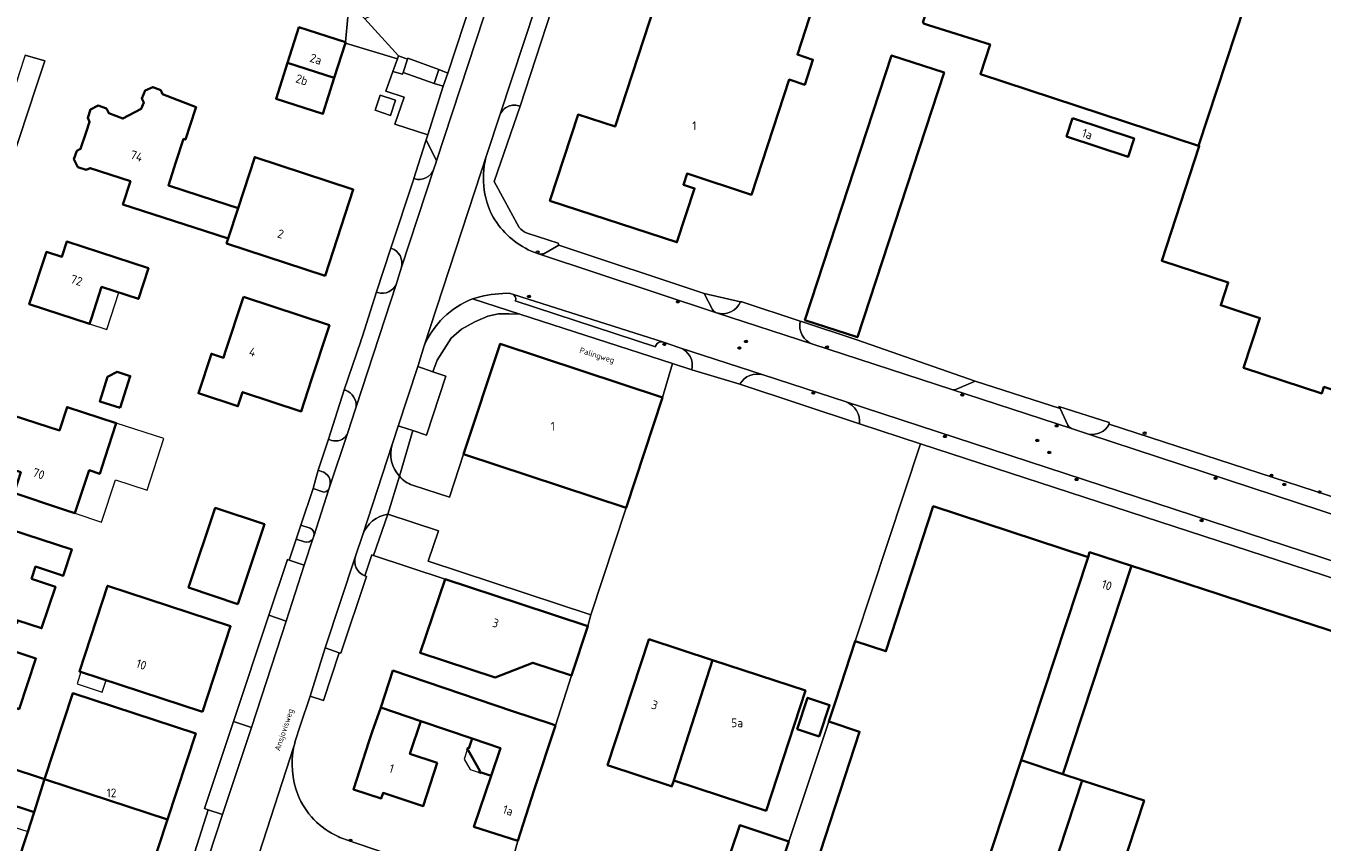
# Model space of a CAD drawing. Header units: metres. Extents: x 149984 to 156489, y 469398 to 478068.
# Tile 789 of 854: x 154618 to 154818, y 473687 to 473813. Entities that reach past the tile are written whole.
import ezdxf
from ezdxf.enums import TextEntityAlignment as Align

# ---------------------------------------------------------------- set-up
doc = ezdxf.new("R2010")
doc.units = ezdxf.units.M
doc.header["$LTSCALE"] = 0.75
for name, color, linetype, lineweight in [('B-WE-GR-BEPLANTING_CULTUUR_HEESTERS-GV', 252, 'Continuous', 18), ('B-WE-IE-MEUBILAIR-S', 252, 'Continuous', 25), ('B-WE-OG-BEBOUWING-GV', 6, 'Continuous', 35), ('B-WE-OG-BEBOUWING-T18', 1, 'Continuous', 18), ('B-WE-OG-BEBOUWING_LAGE TRAFO-GV', 6, 'Continuous', 18), ('B-WE-OG-BEBOUWING_LUIFEL-GV', 6, 'Continuous', 18), ('B-WE-OG-BEBOUWING_OVERBOUWING-GV', 6, 'Continuous', 18), ('B-WE-OG-TERREIN_BEGROEID-GV', 252, 'Continuous', 18), ('B-WE-OG-TERREIN_ERF-GV', 252, 'Continuous', 18), ('B-WE-OG-TOPOGRAFIE-T18', 7, 'Continuous', 18), ('B-WE-VH-OPENVERHARDING_BETONSTRAATSTEEN-GV', 252, 'Continuous', 18), ('B-WE-VH-OPENVERHARDING_TEGEL-GV', 252, 'Continuous', 18)]:
    doc.layers.add(name, color=color, linetype=linetype, lineweight=lineweight)
doc.styles.add('NLCS-ISO', font='NLCS-ISO.ttf')
doc.styles.add('NLCS-ISO-M500-T18', font='NLCS-ISO.ttf', dxfattribs={"height": 0.9})
doc.styles.add('NLCS-ISO-M750-T18', font='NLCS-ISO.ttf', dxfattribs={"height": 1.35})

# ---------------------------------------------------------------- blocks, each defined once
blk = doc.blocks.new('SIE-MEUBILAIR_PUT_KOLK-SO')
blk.add_ellipse((0, 0), major_axis=(1.25, 0), ratio=0.54)
at = {"style": 'NLCS-ISO'}
blk.add_text('klk', height=0.75, dxfattribs=at).set_placement((0, 0), align=Align.MIDDLE_CENTER)
blk = doc.blocks.new('SIE-MEUBILAIR_PUT_RIOOLPUT-SO')
blk.add_ellipse((0, 0), major_axis=(1.25, 0), ratio=0.54)
at = {"style": 'NLCS-ISO'}
blk.add_text('ri', height=0.75, dxfattribs=at).set_placement((0, 0.1), align=Align.MIDDLE_CENTER)
blk = doc.blocks.new('SIE-MEUBILAIR_PUT_GASPUT-SO')
blk.add_ellipse((0, 0), major_axis=(1.25, 0), ratio=0.54)
at = {"style": 'NLCS-ISO'}
blk.add_text('gas ', height=0.75, dxfattribs=at).set_placement((0.5, 0.2), align=Align.MIDDLE_CENTER)
blk = doc.blocks.new('SIE-MEUBILAIR_PUT_BRANDKRAAN-SO')
blk.add_ellipse((0, 0), major_axis=(1.25, 0), ratio=0.54)
at = {"style": 'NLCS-ISO'}
blk.add_text('bk', height=0.75, dxfattribs=at).set_placement((0, 0), align=Align.MIDDLE_CENTER)

msp = doc.modelspace()

# ---------------------------------------------------------------- linework, layer by layer
at = {"layer": 'B-WE-GR-BEPLANTING_CULTUUR_HEESTERS-GV', "flags": 128}
for points in [[(154675.151, 473808.342), (154675.32, 473808.82), (154670.126, 473814.501), (154669.4, 473815.26), (154667.479, 473814.796), (154667.152, 473810.914), (154667.176, 473810.906), (154667.143, 473810.803), (154667.139, 473810.756)], [(154617.65, 473808.885), (154616.685, 473805.888), (154616.417, 473805.059), (154609.887, 473784.789), (154612.746, 473783.991), (154619.433, 473804.155), (154619.741, 473805.086), (154620.713, 473808.017)], [(154676.035, 473806.245), (154675.937, 473805.954), (154674.46, 473806.39), (154673.386, 473803.354), (154676.179, 473802.428), (154674.761, 473798.257), (154679.847, 473796.624), (154682.226, 473804.098), (154680.833, 473804.534)], [(154681.18, 473792.573), (154679.588, 473795.813), (154679.449, 473795.375), (154677.68, 473789.834), (154678.268, 473789.686), (154678.603, 473789.718), (154679.124, 473789.805), (154679.545, 473789.938), (154679.918, 473790.164), (154680.346, 473790.554), (154680.672, 473791.029), (154680.787, 473791.33), (154681.068, 473792.23)]]:
    msp.add_lwpolyline(points, close=True, dxfattribs=at)
at = {"layer": 'B-WE-GR-BEPLANTING_CULTUUR_HEESTERS-GV'}
for points in [[(154686.756, 473771.263, 0.2006227), (154679.274, 473764.012)], [(154675.56, 473751.576, 0.4153983), (154675.233, 473751.476)], [(154674.339, 473748.778, 0.263597), (154675.467, 473743.876)], [(154664.728, 473742.37, 0.4177921), (154663.422, 473744.63)], [(154663.631, 473741.471, 0.3429272), (154664.572, 473741.89)], [(154673.683, 473738.029, 0.2693367), (154669.799, 473734.881)], [(154662.237, 473734.653, 0.3853833), (154661.68, 473735.86)], [(154660.792, 473733.756, 0.3588658), (154662.102, 473734.24)], [(154668.668, 473731.559, 0.3906997), (154670.111, 473728.495)]]:
    msp.add_lwpolyline(points, format="xyb", dxfattribs=at)
at = {"layer": 'B-WE-GR-BEPLANTING_CULTUUR_HEESTERS-GV', "flags": 128}
for points in [[(154683.461, 473765.196), (154685.051, 473766.58), (154687.127, 473767.708), (154689.127, 473768.58), (154690.768, 473768.939), (154692.383, 473768.965), (154694.065, 473768.908), (154686.756, 473771.263)], [(154679.274, 473764.012), (154678.334, 473761), (154678.285, 473760.85), (154680.637, 473760.031), (154681.307, 473761.812), (154683.461, 473765.196)], [(154677.547, 473750.925), (154675.56, 473751.576)], [(154675.233, 473751.476), (154674.484, 473749.255), (154674.339, 473748.778)], [(154675.467, 473743.876), (154677.547, 473750.925)], [(154663.422, 473744.63), (154662.902, 473744.823), (154662.484, 473743.308), (154662.118, 473741.982), (154663.631, 473741.471)], [(154664.572, 473741.89), (154664.728, 473742.37)], [(154670.111, 473728.495), (154671.187, 473731.752), (154671.479, 473731.655), (154673.683, 473738.029)], [(154661.68, 473735.86), (154660.252, 473736.355), (154659.527, 473734.169), (154660.792, 473733.756)], [(154662.102, 473734.24), (154662.237, 473734.653)], [(154669.799, 473734.881), (154668.668, 473731.559)]]:
    msp.add_lwpolyline(points, dxfattribs=at)
at = {"layer": 'B-WE-OG-BEBOUWING-GV', "flags": 128}
for points in [[(154797, 473846.888), (154787.289, 473850.068), (154785.651, 473850.604), (154780.464, 473852.303), (154778.521, 473846.364), (154768.198, 473849.656), (154765.693, 473842.06), (154764.099, 473837.224), (154756.306, 473813.948), (154756.413, 473813.913), (154756.379, 473813.809), (154757.179, 473813.553), (154766.666, 473810.523), (154765.169, 473805.974), (154798.857, 473794.882), (154808.859, 473825.257), (154811.662, 473833.769), (154811.805, 473834.204), (154811.729, 473834.229), (154794.688, 473839.829)], [(154838.614, 473760.423), (154844.854, 473779.425), (154846.347, 473784.004), (154833.628, 473788.108), (154833.68, 473788.264), (154828.783, 473789.902), (154839, 473820.449), (154826.88, 473824.502), (154825.294, 473819.761), (154808.859, 473825.257), (154798.857, 473794.882), (154798.956, 473794.849), (154793.179, 473777.153), (154803.445, 473773.801), (154802.297, 473770.284), (154808.333, 473768.313), (154805.819, 473760.613), (154817.892, 473756.671), (154818.218, 473757.669), (154821.203, 473756.695), (154820.877, 473755.697), (154835.511, 473750.919)], [(154698.703, 473786.429), (154718.308, 473780.016), (154721.028, 473788.333), (154719.308, 473788.895), (154719.869, 473790.614), (154729.81, 473787.35), (154735.646, 473805.116), (154738.04, 473804.33), (154739.31, 473808.196), (154736.916, 473808.983), (154739.366, 473816.441), (154728.651, 473819.945), (154725.609, 473820.94), (154725.316, 473821.036), (154722.94, 473821.813), (154719.006, 473823.1), (154716.736, 473816.184), (154714.931, 473816.776), (154708.773, 473797.863), (154703.055, 473799.736)], [(154667.152, 473810.914), (154659.939, 473813.218), (154658.174, 473807.697), (154665.409, 473805.382), (154667.143, 473810.803), (154667.176, 473810.906)], [(154658.174, 473807.697), (154656.409, 473802.175), (154663.642, 473799.858), (154665.409, 473805.382)], [(154759.559, 473806.204), (154751.46, 473808.856), (154738.073, 473767.991), (154746.175, 473765.334)], [(154644.064, 473800.853), (154638.879, 473802.886), (154638.605, 473803.496), (154637.39, 473803.967), (154636.189, 473803.439), (154635.7, 473802.223), (154635.981, 473801.608), (154635.607, 473800.63), (154632.739, 473799.12), (154630.578, 473799.933), (154630.218, 473800.68), (154628.931, 473801.103), (154627.739, 473800.496), (154627.322, 473799.223), (154627.629, 473798.583), (154627.105, 473797.022), (154626.232, 473794.418), (154625.632, 473794.11), (154625.207, 473792.827), (154625.811, 473791.609), (154627.097, 473791.195), (154627.707, 473791.456), (154633.923, 473789.436), (154632.76, 473785.864), (154645.368, 473781.758), (154649.016, 473780.57), (154650.548, 473785.276), (154646.901, 473786.464), (154639.788, 473788.781), (154640.959, 473792.375), (154642.129, 473795.969), (154642.424, 473795.873), (154643.984, 473800.61)], [(154779.42, 473799.176), (154778.482, 473796.327), (154787.98, 473793.199), (154788.918, 473796.049)], [(154650.548, 473785.276), (154649.016, 473780.57), (154648.777, 473779.837), (154663.98, 473774.85), (154668.343, 473788.152), (154653.12, 473793.174)], [(154636.73, 473776.03), (154624.11, 473780.13), (154623.33, 473777.75), (154620.96, 473778.53), (154618.29, 473770.45), (154627.6, 473767.41), (154627.894, 473768.302), (154629.48, 473773.11), (154635.16, 473771.26)], [(154651.38, 473771.58), (154648.575, 473763.061), (154648.288, 473762.189), (154646.43, 473762.8), (154644.419, 473756.694), (154650.525, 473754.683), (154651.248, 473756.877), (154660.29, 473753.89), (154661.905, 473758.808), (154664.413, 473766.448), (154664.66, 473767.2)], [(154716.074, 473756.028), (154691.007, 473764.31), (154685.381, 473747.282), (154710.45, 473739.002)], [(154632.36, 473754.437), (154633.905, 473759.356), (154631.873, 473759.995), (154630.369, 473759.21), (154629.183, 473755.435)], [(154627.562, 473744.825), (154629.197, 473744.274), (154629.979, 473746.68), (154631.741, 473752.101), (154624.143, 473754.575), (154622.971, 473750.966), (154615.837, 473753.282), (154615.248, 473751.467), (154614.136, 473751.827), (154612.862, 473747.883), (154613.974, 473747.524), (154613.377, 473745.672), (154616.998, 473744.495), (154616.071, 473741.642), (154615.405, 473741.858), (154615.307, 473741.554), (154623.901, 473738.659), (154625.328, 473738.192)], [(154650.503, 473724.153), (154654.602, 473736.471), (154647.016, 473739.005), (154642.905, 473726.689)], [(154781.802, 473731.412), (154757.886, 473739.243), (154750.585, 473716.876), (154745.828, 473718.429), (154742.832, 473709.266), (154741.767, 473706.004), (154746.528, 473704.45), (154737.447, 473676.634), (154737.348, 473676.332), (154761.113, 473668.573), (154766.724, 473685.76), (154771.446, 473700.055)], [(154618.665, 473728.054), (154619.288, 473729.928), (154622.955, 473728.709), (154623.549, 473728.512), (154624.893, 473732.564), (154615.43, 473735.679), (154614.169, 473731.842), (154609.419, 473733.436), (154606.397, 473724.429), (154616.373, 473721.155), (154616.532, 473721.633), (154620.198, 473720.415), (154622.332, 473726.835)], [(154788.528, 473730.036), (154782.046, 473732.145), (154781.802, 473731.412), (154771.446, 473700.055), (154777.911, 473697.902), (154777.914, 473697.91)], [(154777.914, 473697.91), (154780.88, 473696.93), (154784.688, 473695.687), (154790.455, 473693.804), (154782.998, 473671.135), (154780.196, 473662.618), (154779.2, 473659.59), (154802.53, 473651.88), (154804.25, 473657.05), (154810.309, 473655.036), (154811.902, 473659.88), (154813.84, 473659.274), (154810.563, 473649.225), (154822.906, 473645.145), (154843.748, 473708.2), (154841.583, 473708.915), (154841.759, 473709.448), (154829.535, 473713.488), (154819.855, 473716.688), (154820.796, 473719.537), (154806.508, 473724.186), (154801.82, 473725.711), (154795.192, 473727.868), (154788.528, 473730.036)], [(154704.569, 473720.722), (154694.124, 473724.173), (154682.54, 473728), (154678.652, 473716.645), (154690.246, 473712.816), (154696.038, 473715.092), (154702.052, 473713.104)], [(154645.051, 473707.505), (154649.397, 473720.731), (154630.409, 473726.97), (154626.05, 473713.75)], [(154606.723, 473707.358), (154606.186, 473705.745), (154609.802, 473704.541), (154611.511, 473709.675), (154616.731, 473707.938), (154619.325, 473715.729), (154609.777, 473718.908), (154608.542, 473715.197), (154603.844, 473716.761), (154601.304, 473709.162)], [(154723.8, 473715.513), (154714, 473718.73), (154713.989, 473718.696), (154707.613, 473699.272), (154717.439, 473696.048), (154717.533, 473696.017), (154717.825, 473696.909)], [(154738.142, 473710.806), (154723.8, 473715.513), (154717.825, 473696.909), (154732.084, 473692.253)], [(154699.582, 473705.426), (154698.918, 473705.647), (154692.939, 473707.634), (154674.445, 473713.872), (154672.584, 473708.158), (154678.78, 473706.068), (154686.674, 473703.405), (154691.05, 473701.928), (154689.608, 473697.656), (154686.973, 473689.764), (154693.73, 473687.62), (154696.267, 473695.464)], [(154639.639, 473690.866), (154643.999, 473704.174), (154625.032, 473710.405), (154620.664, 473697.111), (154624.406, 473695.88)], [(154736.863, 473704.839), (154740.262, 473703.705), (154741.881, 473708.554), (154738.482, 473709.689)], [(154672.584, 473708.158), (154671.253, 473704.426), (154670.807, 473703.057), (154668.361, 473695.546), (154672.655, 473694.137), (154672.939, 473694.99), (154679.137, 473692.966), (154681.271, 473699.633), (154677.073, 473701.007), (154678.78, 473706.068)], [(154619.043, 473692.026), (154620.664, 473697.111), (154614.908, 473699.007), (154606.168, 473701.883), (154606.153, 473701.839), (154604.914, 473698.074), (154598.448, 473700.203), (154595.847, 473692.218), (154607.256, 473688.487), (154609.467, 473695.166)], [(154689.608, 473697.656), (154691.05, 473701.928), (154686.674, 473703.405), (154686.156, 473701.87), (154686.023, 473701.915), (154685.927, 473701.63), (154686.06, 473701.586), (154687.9, 473698.416), (154687.777, 473698.33), (154687.948, 473698.083), (154688.071, 473698.169)], [(154771.446, 473700.055), (154766.724, 473685.76), (154771.285, 473684.271), (154776.22, 473682.66), (154780.88, 473696.93), (154777.914, 473697.91), (154777.911, 473697.902)], [(154620.069, 473682.61), (154631.483, 473678.864), (154635.298, 473677.615), (154639.639, 473690.866), (154624.406, 473695.88), (154620.664, 473697.111), (154619.043, 473692.026), (154618.025, 473688.834), (154616.381, 473683.819)], [(154731.47, 473675.07), (154732.52, 473678.243), (154734.29, 473683.59), (154735.589, 473687.486), (154728.015, 473690.012), (154726.7, 473686.07), (154723.86, 473677.55)]]:
    msp.add_lwpolyline(points, close=True, dxfattribs=at)
at = {"layer": 'B-WE-OG-BEBOUWING_LAGE TRAFO-GV', "flags": 128}
for points in [[(154674.46, 473806.39), (154675.937, 473805.954), (154676.035, 473806.245), (154676.719, 473808.284), (154675.32, 473808.82), (154675.151, 473808.342)], [(154674.071, 473799.597), (154674.852, 473801.93), (154672.495, 473802.72), (154671.713, 473800.387)]]:
    msp.add_lwpolyline(points, close=True, dxfattribs=at)
at = {"layer": 'B-WE-OG-BEBOUWING_LUIFEL-GV', "flags": 128}
for points in [[(154627.6, 473767.41), (154630.281, 473766.537), (154632.14, 473772.244), (154629.48, 473773.11)], [(154625.328, 473738.192), (154629.479, 473736.781), (154631.607, 473743.318), (154636.49, 473741.728), (154639.088, 473749.709), (154631.741, 473752.101), (154629.979, 473746.68), (154629.197, 473744.274), (154627.562, 473744.825)], [(154685.456, 473700.219), (154686.407, 473698.597), (154687.948, 473698.083), (154687.777, 473698.33), (154687.9, 473698.416), (154686.06, 473701.586), (154685.927, 473701.63)], [(154608.449, 473692.092), (154618.084, 473689.019), (154619.043, 473692.026), (154609.467, 473695.166)]]:
    msp.add_lwpolyline(points, close=True, dxfattribs=at)
at = {"layer": 'B-WE-OG-BEBOUWING_OVERBOUWING-GV', "flags": 128}
msp.add_lwpolyline([(154626.29, 473713.671), (154625.68, 473711.813), (154629.56, 473710.537), (154630.171, 473712.396)], close=True, dxfattribs=at)
at = {"layer": 'B-WE-OG-TERREIN_BEGROEID-GV', "flags": 128}
for points in [[(154691.29, 473872.292), (154692.833, 473870.622), (154694.011, 473866.913), (154680.007, 473821.75), (154679.1, 473820.507), (154677.632, 473818.726), (154676.355, 473817.518), (154670.126, 473814.501), (154675.32, 473808.82), (154676.719, 473808.284), (154676.769, 473808.432), (154681.531, 473806.685), (154682.937, 473806.137), (154701.845, 473863.59)], [(154690.955, 473799.629), (154689.003, 473793.702)], [(154693.961, 473782.29), (154690.076, 473789.409), (154694.121, 473801.018)], [(154697.736, 473778.245), (154700.073, 473779.555), (154699.985, 473779.853), (154695.171, 473781.422)], [(154695.822, 473778.648), (154696.932, 473778.217)], [(154728.151, 473770.839), (154722.539, 473772.082), (154723.804, 473769.629)], [(154746.101, 473764.949), (154737.549, 473767.754), (154737.366, 473767.814)], [(154739.319, 473764.267), (154760.781, 473757.263)], [(154761.507, 473757.334), (154764.359, 473758.573), (154746.101, 473764.949)], [(154785.07, 473751.926), (154785.082, 473752.167), (154777.261, 473754.672), (154777.491, 473754.364), (154778.667, 473751.751)], [(154779.254, 473751.277), (154781.89, 473750.395)]]:
    msp.add_lwpolyline(points, dxfattribs=at)
at = {"layer": 'B-WE-OG-TERREIN_BEGROEID-GV'}
for points in [[(154694.121, 473801.018, 0.4198814), (154690.955, 473799.629)], [(154689.003, 473793.702, 0.2018307), (154689.942, 473783.897)], [(154689.942, 473783.897, 0.1557129), (154695.822, 473778.648)], [(154695.171, 473781.422, -0.1174084), (154693.961, 473782.29)], [(154696.932, 473778.217, 0.1244005), (154697.736, 473778.245)], [(154723.804, 473769.629, 0.1790598), (154724.406, 473769.125)], [(154724.406, 473769.125, 0.3882043), (154728.151, 473770.839)], [(154737.366, 473767.814, 0.386538), (154739.319, 473764.267)], [(154760.781, 473757.263, 0.1922319), (154761.507, 473757.334)], [(154778.667, 473751.751, 0.1631108), (154779.254, 473751.277)], [(154781.89, 473750.395, 0.3321232), (154785.07, 473751.926)]]:
    msp.add_lwpolyline(points, format="xyb", dxfattribs=at)
at = {"layer": 'B-WE-OG-TERREIN_ERF-GV', "flags": 128}
for points in [[(154703.767, 473830.716), (154694.121, 473801.018), (154690.076, 473789.409), (154693.961, 473782.29)], [(154643.883, 473685.922), (154645.923, 473692.384), (154645.347, 473692.577), (154649.845, 473706.017), (154655.276, 473722.455), (154658.17, 473731.045), (154658.458, 473730.947), (154659.527, 473734.169), (154660.252, 473736.355), (154662.118, 473741.982), (154662.484, 473743.308), (154662.902, 473744.823), (154664.493, 473749.628), (154666.952, 473757.207), (154669.485, 473764.755), (154669.49, 473764.77), (154669.74, 473765.516), (154671.922, 473772.335), (154674.155, 473779.086), (154677.625, 473789.666), (154677.68, 473789.834), (154679.449, 473795.375), (154679.588, 473795.813), (154679.847, 473796.624), (154674.761, 473798.257), (154676.179, 473802.428), (154673.386, 473803.354), (154674.46, 473806.39), (154675.151, 473808.342), (154667.139, 473810.756), (154667.143, 473810.803), (154665.409, 473805.382), (154663.642, 473799.858), (154656.409, 473802.175), (154658.174, 473807.697), (154659.939, 473813.218), (154667.152, 473810.914), (154667.479, 473814.796)], [(154818.218, 473757.669), (154817.892, 473756.671), (154805.819, 473760.613), (154808.333, 473768.313), (154802.297, 473770.284), (154803.445, 473773.801), (154793.179, 473777.153), (154798.956, 473794.849), (154798.857, 473794.882), (154765.169, 473805.974), (154766.666, 473810.523), (154757.179, 473813.553)], [(154617.65, 473808.885), (154620.713, 473808.017), (154619.741, 473805.086), (154619.433, 473804.155), (154612.746, 473783.991)], [(154695.171, 473781.422), (154699.985, 473779.853), (154700.073, 473779.555), (154722.539, 473772.082), (154728.151, 473770.839), (154728.358, 473770.793), (154737.366, 473767.814), (154737.549, 473767.754), (154746.101, 473764.949), (154764.359, 473758.573), (154777.491, 473754.364), (154777.261, 473754.672), (154785.082, 473752.167), (154785.07, 473751.926), (154829.382, 473737.522)], [(154691.007, 473764.31), (154716.074, 473756.028), (154717.642, 473761.297), (154694.065, 473768.908), (154692.383, 473768.965), (154690.768, 473768.939), (154689.127, 473768.58), (154687.127, 473767.708), (154685.051, 473766.58), (154683.461, 473765.196), (154681.307, 473761.812), (154680.637, 473760.031), (154682.637, 473759.334), (154679.667, 473750.23), (154677.547, 473750.925), (154675.467, 473743.876)], [(154677.488, 473742.519), (154681.286, 473741.264), (154683.185, 473740.636), (154685.381, 473747.282), (154691.007, 473764.31)], [(154726.7, 473686.07), (154728.015, 473690.012), (154735.589, 473687.486), (154741.767, 473706.004), (154742.832, 473709.266), (154745.828, 473718.429), (154755.906, 473748.896), (154746.488, 473751.961), (154728.038, 473758.08), (154720.616, 473760.337), (154717.642, 473761.297), (154716.074, 473756.028), (154710.45, 473739.002), (154704.993, 473722.478), (154704.569, 473720.722), (154702.052, 473713.104), (154699.582, 473705.426), (154696.267, 473695.464), (154693.73, 473687.62), (154692.236, 473682.194)], [(154822.734, 473727.143), (154755.906, 473748.896), (154745.828, 473718.429), (154750.585, 473716.876), (154757.886, 473739.243), (154781.802, 473731.412), (154782.046, 473732.145), (154788.528, 473730.036), (154795.192, 473727.868), (154801.82, 473725.711), (154806.508, 473724.186), (154820.796, 473719.537)], [(154673.683, 473738.029), (154681.475, 473735.459), (154679.925, 473730.76), (154704.993, 473722.478), (154710.45, 473739.002), (154685.381, 473747.282), (154683.185, 473740.636), (154681.286, 473741.264), (154677.488, 473742.519)], [(154675.467, 473743.876), (154673.683, 473738.029)], [(154674.445, 473713.872), (154692.939, 473707.634), (154698.918, 473705.647), (154699.582, 473705.426), (154702.052, 473713.104), (154696.038, 473715.092), (154690.246, 473712.816), (154678.652, 473716.645), (154682.54, 473728), (154671.479, 473731.655), (154671.187, 473731.752), (154670.111, 473728.495)], [(154670.399, 473728.398), (154666.432, 473716.553), (154666.176, 473716.641), (154663.744, 473709.284), (154661.661, 473709.94), (154660.186, 473705.522), (154659.333, 473702.834), (154659.35, 473702.83), (154659.174, 473702.143)], [(154692.236, 473682.194), (154693.73, 473687.62), (154686.973, 473689.764), (154689.608, 473697.656), (154688.071, 473698.169), (154687.948, 473698.083), (154687.777, 473698.33), (154687.9, 473698.416), (154686.06, 473701.586), (154685.927, 473701.63), (154686.023, 473701.915), (154686.156, 473701.87), (154686.674, 473703.405), (154678.78, 473706.068), (154677.073, 473701.007), (154681.271, 473699.633), (154679.137, 473692.966), (154672.939, 473694.99), (154672.655, 473694.137), (154668.361, 473695.546), (154670.807, 473703.057), (154671.253, 473704.426), (154672.584, 473708.158), (154674.445, 473713.872)], [(154737.447, 473676.634), (154746.528, 473704.45), (154741.767, 473706.004), (154735.589, 473687.486), (154734.29, 473683.59)], [(154782.998, 473671.135), (154790.455, 473693.804), (154784.688, 473695.687), (154780.88, 473696.93), (154776.22, 473682.66)], [(154667.16, 473687.814), (154677.549, 473684.246)]]:
    msp.add_lwpolyline(points, dxfattribs=at)
for points in [[(154718.308, 473780.016), (154698.703, 473786.429), (154703.055, 473799.736), (154708.773, 473797.863), (154714.931, 473816.776), (154716.736, 473816.184), (154719.006, 473823.1), (154722.94, 473821.813), (154725.316, 473821.036), (154725.609, 473820.94), (154726.392, 473823.332), (154729.433, 473822.337), (154728.651, 473819.945), (154739.366, 473816.441), (154736.916, 473808.983), (154739.31, 473808.196), (154738.04, 473804.33), (154735.646, 473805.116), (154729.81, 473787.35), (154719.869, 473790.614), (154719.308, 473788.895), (154721.028, 473788.333)], [(154759.559, 473806.204), (154746.175, 473765.334), (154738.073, 473767.991), (154751.46, 473808.856)], [(154630.578, 473799.933), (154632.739, 473799.12), (154635.607, 473800.63), (154635.981, 473801.608), (154635.7, 473802.223), (154636.189, 473803.439), (154637.39, 473803.967), (154638.605, 473803.496), (154638.879, 473802.886), (154644.064, 473800.853), (154643.984, 473800.61), (154642.424, 473795.873), (154642.129, 473795.969), (154640.959, 473792.375), (154639.788, 473788.781), (154646.901, 473786.464), (154650.548, 473785.276), (154653.12, 473793.174), (154668.343, 473788.152), (154663.98, 473774.85), (154648.777, 473779.837), (154649.016, 473780.57), (154645.368, 473781.758), (154632.76, 473785.864), (154633.923, 473789.436), (154627.707, 473791.456), (154627.097, 473791.195), (154625.811, 473791.609), (154625.207, 473792.827), (154625.632, 473794.11), (154626.232, 473794.418), (154627.105, 473797.022), (154627.629, 473798.583), (154627.322, 473799.223), (154627.739, 473800.496), (154628.931, 473801.103), (154630.218, 473800.68)], [(154674.852, 473801.93), (154674.071, 473799.597), (154671.713, 473800.387), (154672.495, 473802.72)], [(154778.482, 473796.327), (154779.42, 473799.176), (154788.918, 473796.049), (154787.98, 473793.199)], [(154627.6, 473767.41), (154618.29, 473770.45), (154620.96, 473778.53), (154623.33, 473777.75), (154624.11, 473780.13), (154636.73, 473776.03), (154635.16, 473771.26), (154629.48, 473773.11), (154627.894, 473768.302)], [(154648.575, 473763.061), (154651.38, 473771.58), (154664.66, 473767.2), (154664.413, 473766.448), (154661.905, 473758.808), (154660.29, 473753.89), (154651.248, 473756.877), (154650.525, 473754.683), (154644.419, 473756.694), (154646.43, 473762.8), (154648.288, 473762.189)], [(154632.36, 473754.437), (154629.183, 473755.435), (154630.369, 473759.21), (154631.873, 473759.995), (154633.905, 473759.356)], [(154627.562, 473744.825), (154625.328, 473738.192), (154623.901, 473738.659), (154615.307, 473741.554), (154615.405, 473741.858), (154616.071, 473741.642), (154616.998, 473744.495), (154613.377, 473745.672), (154613.974, 473747.524), (154612.862, 473747.883), (154614.136, 473751.827), (154615.248, 473751.467), (154615.837, 473753.282), (154622.971, 473750.966), (154624.143, 473754.575), (154631.741, 473752.101), (154629.979, 473746.68), (154629.197, 473744.274)], [(154650.503, 473724.153), (154642.905, 473726.689), (154647.016, 473739.005), (154654.602, 473736.471)], [(154704.993, 473722.478), (154679.925, 473730.76), (154681.475, 473735.459), (154673.683, 473738.029), (154671.479, 473731.655), (154682.54, 473728), (154694.124, 473724.173), (154704.569, 473720.722)], [(154619.288, 473729.928), (154618.665, 473728.054), (154622.332, 473726.835), (154620.198, 473720.415), (154616.532, 473721.633), (154616.373, 473721.155), (154606.397, 473724.429), (154609.419, 473733.436), (154614.169, 473731.842), (154615.43, 473735.679), (154624.893, 473732.564), (154623.549, 473728.512), (154622.955, 473728.709)], [(154626.05, 473713.75), (154630.409, 473726.97), (154649.397, 473720.731), (154645.051, 473707.505)], [(154606.723, 473707.358), (154601.304, 473709.162), (154603.844, 473716.761), (154608.542, 473715.197), (154609.777, 473718.908), (154619.325, 473715.729), (154616.731, 473707.938), (154611.511, 473709.675), (154609.802, 473704.541), (154606.186, 473705.745)], [(154723.8, 473715.513), (154738.142, 473710.806), (154732.084, 473692.253), (154717.825, 473696.909), (154717.533, 473696.017), (154717.439, 473696.048), (154707.613, 473699.272), (154713.989, 473718.696), (154714, 473718.73)], [(154620.664, 473697.111), (154625.032, 473710.405), (154643.999, 473704.174), (154639.639, 473690.866), (154635.298, 473677.615), (154631.483, 473678.864), (154620.069, 473682.61), (154616.381, 473683.819), (154618.025, 473688.834), (154619.043, 473692.026), (154609.467, 473695.166), (154607.256, 473688.487), (154595.847, 473692.218), (154598.448, 473700.203), (154604.914, 473698.074), (154606.153, 473701.839), (154606.168, 473701.883), (154614.908, 473699.007)], [(154736.863, 473704.839), (154738.482, 473709.689), (154741.881, 473708.554), (154740.262, 473703.705)]]:
    msp.add_lwpolyline(points, close=True, dxfattribs=at)
at = {"layer": 'B-WE-OG-TERREIN_ERF-GV'}
for points in [[(154693.961, 473782.29, 0.1174084), (154695.171, 473781.422)], [(154675.467, 473743.876, 0.1491408), (154677.488, 473742.519)], [(154677.488, 473742.519, -0.1491408), (154675.467, 473743.876)], [(154670.111, 473728.495, 0.0301672), (154670.399, 473728.398)], [(154659.174, 473702.143, 0.1491231), (154659.779, 473694.746)], [(154659.779, 473694.746, 0.1975108), (154665.994, 473688.258)], [(154665.994, 473688.258, 0.0258934), (154667.16, 473687.814)]]:
    msp.add_lwpolyline(points, format="xyb", dxfattribs=at)
at = {"layer": 'B-WE-VH-OPENVERHARDING_BETONSTRAATSTEEN-GV', "flags": 128}
for points in [[(154643.962, 473656.231), (154647.55, 473666.662), (154650.187, 473674.543), (154659.174, 473702.143), (154659.35, 473702.83), (154659.333, 473702.834), (154660.186, 473705.522), (154661.661, 473709.94), (154664.005, 473717.392), (154668.668, 473731.559), (154669.799, 473734.881), (154674.339, 473748.778), (154674.484, 473749.255), (154675.233, 473751.476), (154678.285, 473760.85), (154678.334, 473761), (154679.274, 473764.012), (154689.003, 473793.702), (154690.955, 473799.629), (154702.134, 473833.49), (154703.3, 473837.022), (154706.78, 473847.765), (154706.963, 473848.494), (154713.848, 473869.688)], [(154704.234, 473862.806), (154681.18, 473792.573), (154681.068, 473792.23), (154680.787, 473791.33), (154675.771, 473776.157), (154675.148, 473774.146), (154675.009, 473773.655), (154668.776, 473754.605), (154668.678, 473754.304), (154667.481, 473750.659), (154667.379, 473750.351), (154664.728, 473742.37), (154664.572, 473741.89), (154662.237, 473734.653), (154662.102, 473734.24), (154660.76, 473730.148), (154657.99, 473721.522), (154652.594, 473705.097), (154648.153, 473691.642), (154646.04, 473685.22), (154643.477, 473677.343)], [(154702.134, 473833.49), (154690.955, 473799.629)], [(154694.121, 473801.018), (154703.767, 473830.716)], [(154689.003, 473793.702), (154679.274, 473764.012)], [(154700.073, 473779.555), (154697.736, 473778.245)], [(154723.804, 473769.629), (154722.539, 473772.082), (154700.073, 473779.555)], [(154781.89, 473750.395), (154779.254, 473751.277), (154760.781, 473757.263), (154739.319, 473764.267), (154724.406, 473769.125), (154696.932, 473778.217), (154695.822, 473778.648)], [(154696.932, 473778.217), (154724.406, 473769.125)], [(154668.776, 473754.605), (154675.009, 473773.655)], [(154671.922, 473772.335), (154669.74, 473765.516), (154669.49, 473764.77), (154669.485, 473764.755), (154666.952, 473757.207)], [(154693.102, 473771.924), (154692.421, 473772.14), (154691.41, 473772.103)], [(154691.41, 473772.103), (154692.421, 473772.14), (154693.102, 473771.924), (154716.216, 473764.58), (154718.781, 473763.726), (154731.625, 473759.525), (154744.437, 473755.371), (154823.391, 473729.535)], [(154716.216, 473764.58), (154693.102, 473771.924)], [(154686.756, 473771.263), (154694.065, 473768.908), (154717.642, 473761.297), (154720.616, 473760.337)], [(154714.979, 473763.862), (154693.358, 473770.968), (154693.424, 473771.15)], [(154693.424, 473771.15), (154693.358, 473770.968), (154714.979, 473763.862)], [(154737.366, 473767.814), (154728.358, 473770.793), (154728.151, 473770.839)], [(154724.406, 473769.125), (154739.319, 473764.267)], [(154718.781, 473763.726), (154716.216, 473764.58)], [(154731.625, 473759.525), (154718.781, 473763.726)], [(154679.667, 473750.23), (154682.637, 473759.334), (154680.637, 473760.031), (154678.285, 473760.85), (154675.233, 473751.476)], [(154720.616, 473760.337), (154728.038, 473758.08)], [(154744.437, 473755.371), (154731.625, 473759.525)], [(154728.038, 473758.08), (154746.488, 473751.961)], [(154777.491, 473754.364), (154764.359, 473758.573), (154761.507, 473757.334)], [(154760.781, 473757.263), (154779.254, 473751.277)], [(154855.593, 473718.998), (154823.391, 473729.535), (154744.437, 473755.371)], [(154778.667, 473751.751), (154777.491, 473754.364)], [(154675.56, 473751.576), (154677.547, 473750.925), (154679.667, 473750.23)], [(154746.488, 473751.961), (154755.906, 473748.896), (154822.734, 473727.143), (154851.674, 473717.589), (154852.056, 473717.463)], [(154829.382, 473737.522), (154785.07, 473751.926)], [(154664.98, 473749.429), (154664.493, 473749.628), (154662.902, 473744.823), (154663.422, 473744.63)], [(154664.728, 473742.37), (154667.379, 473750.351)], [(154781.89, 473750.395), (154839.225, 473731.562)], [(154951.003, 473694.881), (154944.993, 473696.858), (154930.925, 473701.485), (154914.238, 473706.983), (154898.181, 473712.288), (154885.735, 473716.388), (154880.87, 473717.951), (154868.417, 473721.985), (154864.226, 473723.34), (154854.249, 473726.631), (154853.761, 473726.806), (154845.572, 473729.462), (154839.905, 473731.362), (154839.225, 473731.562), (154781.89, 473750.395)], [(154674.339, 473748.778), (154669.799, 473734.881)], [(154673.683, 473738.029), (154675.467, 473743.876)], [(154663.631, 473741.471), (154662.118, 473741.982), (154660.252, 473736.355)], [(154662.237, 473734.653), (154664.572, 473741.89)], [(154660.252, 473736.355), (154661.68, 473735.86)], [(154658.458, 473730.947), (154660.76, 473730.148), (154662.102, 473734.24)], [(154660.792, 473733.756), (154659.527, 473734.169), (154658.458, 473730.947)], [(154668.668, 473731.559), (154664.005, 473717.392), (154666.176, 473716.641), (154666.432, 473716.553), (154670.399, 473728.398)], [(154659.174, 473702.143), (154650.187, 473674.543)], [(154766.631, 473655.215), (154764.377, 473655.949), (154755.797, 473658.748), (154754.104, 473659.282), (154726.763, 473668.199), (154723.731, 473669.194), (154712.265, 473672.939), (154710.803, 473673.406), (154701.243, 473676.537), (154700.504, 473676.787), (154692.938, 473679.229), (154692.851, 473679.257), (154692.515, 473679.369), (154677.549, 473684.246), (154667.16, 473687.814)]]:
    msp.add_lwpolyline(points, dxfattribs=at)
for points in [[(154704.234, 473862.806), (154701.845, 473863.59), (154682.937, 473806.137), (154682.226, 473804.098), (154679.847, 473796.624), (154679.588, 473795.813), (154681.18, 473792.573)], [(154681.531, 473806.685), (154680.833, 473804.534), (154682.226, 473804.098), (154682.937, 473806.137)], [(154680.787, 473791.33), (154680.672, 473791.029), (154680.346, 473790.554), (154679.918, 473790.164), (154679.545, 473789.938), (154679.124, 473789.805), (154678.603, 473789.718), (154678.268, 473789.686), (154677.68, 473789.834), (154677.625, 473789.666), (154674.155, 473779.086), (154674.645, 473778.877), (154674.988, 473778.621), (154675.292, 473778.326), (154675.581, 473777.945), (154675.753, 473777.447), (154675.847, 473777.104), (154675.852, 473776.571), (154675.771, 473776.157)], [(154655.276, 473722.455), (154657.99, 473721.522), (154660.76, 473730.148), (154658.458, 473730.947), (154658.17, 473731.045)], [(154657.99, 473721.522), (154655.276, 473722.455), (154649.845, 473706.017), (154652.594, 473705.097)], [(154666.176, 473716.641), (154664.005, 473717.392), (154661.661, 473709.94), (154663.744, 473709.284)], [(154652.594, 473705.097), (154649.845, 473706.017), (154645.347, 473692.577), (154645.923, 473692.384), (154648.153, 473691.642)], [(154643.883, 473685.922), (154646.04, 473685.22), (154648.153, 473691.642), (154645.923, 473692.384)]]:
    msp.add_lwpolyline(points, close=True, dxfattribs=at)
at = {"layer": 'B-WE-VH-OPENVERHARDING_BETONSTRAATSTEEN-GV'}
for points in [[(154690.955, 473799.629, -0.4198814), (154694.121, 473801.018)], [(154689.942, 473783.897, -0.2018307), (154689.003, 473793.702)], [(154695.822, 473778.648, -0.1557129), (154689.942, 473783.897)], [(154697.736, 473778.245, -0.1244005), (154696.932, 473778.217)], [(154675.009, 473773.655, -0.4085113), (154672.096, 473772.267)], [(154672.096, 473772.267, -0.033811), (154671.922, 473772.335)], [(154691.41, 473772.103, 0.0687672), (154686.756, 473771.263)], [(154686.756, 473771.263, -0.0687672), (154691.41, 473772.103)], [(154693.424, 473771.15, 0.2391461), (154693.102, 473771.924)], [(154693.102, 473771.924, -0.2391461), (154693.424, 473771.15)], [(154679.274, 473764.012, -0.2006227), (154686.756, 473771.263)], [(154724.406, 473769.125, -0.1790598), (154723.804, 473769.629)], [(154728.151, 473770.839, -0.3882043), (154724.406, 473769.125)], [(154739.319, 473764.267, -0.386538), (154737.366, 473767.814)], [(154716.216, 473764.58, 0.4384397), (154714.979, 473763.862)], [(154714.979, 473763.862, -0.4384397), (154716.216, 473764.58)], [(154718.781, 473763.726, -0.3780889), (154720.616, 473760.337)], [(154720.616, 473760.337, 0.3780889), (154718.781, 473763.726)], [(154728.038, 473758.08, -0.3604803), (154731.625, 473759.525)], [(154731.625, 473759.525, 0.3604803), (154728.038, 473758.08)], [(154666.952, 473757.207, -0.0213679), (154667.15, 473757.153)], [(154667.15, 473757.153, -0.3335193), (154668.776, 473754.605)], [(154761.507, 473757.334, -0.1922319), (154760.781, 473757.263)], [(154744.437, 473755.371, -0.3403431), (154746.488, 473751.961)], [(154746.488, 473751.961, 0.3403431), (154744.437, 473755.371)], [(154675.233, 473751.476, -0.4153983), (154675.56, 473751.576)], [(154779.254, 473751.277, -0.1631108), (154778.667, 473751.751)], [(154785.07, 473751.926, -0.3321232), (154781.89, 473750.395)], [(154667.379, 473750.351, -0.351901), (154664.98, 473749.429)], [(154675.467, 473743.876, -0.263597), (154674.339, 473748.778)], [(154663.422, 473744.63, -0.4177921), (154664.728, 473742.37)], [(154664.572, 473741.89, -0.3429272), (154663.631, 473741.471)], [(154669.799, 473734.881, -0.2693367), (154673.683, 473738.029)], [(154661.68, 473735.86, -0.3853833), (154662.237, 473734.653)], [(154662.102, 473734.24, -0.3588658), (154660.792, 473733.756)], [(154670.111, 473728.495, -0.3906997), (154668.668, 473731.559)], [(154670.399, 473728.398, -0.0301672), (154670.111, 473728.495)], [(154659.779, 473694.746, -0.1491231), (154659.174, 473702.143)], [(154665.994, 473688.258, -0.1975108), (154659.779, 473694.746)], [(154667.16, 473687.814, -0.0258934), (154665.994, 473688.258)]]:
    msp.add_lwpolyline(points, format="xyb", dxfattribs=at)
at = {"layer": 'B-WE-VH-OPENVERHARDING_TEGEL-GV', "flags": 128}
msp.add_lwpolyline([(154676.035, 473806.245), (154680.833, 473804.534), (154681.531, 473806.685), (154676.769, 473808.432), (154676.719, 473808.284)], close=True, dxfattribs=at)
for points in [[(154675.009, 473773.655), (154675.148, 473774.146), (154675.771, 473776.157), (154675.852, 473776.571), (154675.847, 473777.104), (154675.753, 473777.447), (154675.581, 473777.945), (154675.292, 473778.326), (154674.988, 473778.621), (154674.645, 473778.877), (154674.155, 473779.086), (154671.922, 473772.335)], [(154666.952, 473757.207), (154664.493, 473749.628), (154664.98, 473749.429)], [(154667.379, 473750.351), (154667.481, 473750.659), (154668.678, 473754.304), (154668.776, 473754.605)]]:
    msp.add_lwpolyline(points, dxfattribs=at)
at = {"layer": 'B-WE-VH-OPENVERHARDING_TEGEL-GV'}
for points in [[(154672.096, 473772.267, 0.4085113), (154675.009, 473773.655)], [(154671.922, 473772.335, 0.033811), (154672.096, 473772.267)], [(154667.15, 473757.153, 0.0213679), (154666.952, 473757.207)], [(154668.776, 473754.605, 0.3335193), (154667.15, 473757.153)], [(154664.98, 473749.429, 0.351901), (154667.379, 473750.351)]]:
    msp.add_lwpolyline(points, format="xyb", dxfattribs=at)

# ---------------------------------------------------------------- block references
at = {"layer": 'B-WE-IE-MEUBILAIR-S', "xscale": 0.2, "yscale": 0.2, "zscale": 0.2}
for name, p in [('SIE-MEUBILAIR_PUT_KOLK-SO', (154696.817, 473778.48)), ('SIE-MEUBILAIR_PUT_KOLK-SO', (154695.478, 473771.647)), ('SIE-MEUBILAIR_PUT_KOLK-SO', (154718.456, 473770.827)), ('SIE-MEUBILAIR_PUT_KOLK-SO', (154716.387, 473764.254)), ('SIE-MEUBILAIR_PUT_RIOOLPUT-SO', (154727.962, 473763.69)), ('SIE-MEUBILAIR_PUT_RIOOLPUT-SO', (154728.997, 473764.706)), ('SIE-MEUBILAIR_PUT_KOLK-SO', (154741.502, 473763.825)), ('SIE-MEUBILAIR_PUT_KOLK-SO', (154739.389, 473756.746)), ('SIE-MEUBILAIR_PUT_KOLK-SO', (154762.402, 473756.448)), ('SIE-MEUBILAIR_PUT_KOLK-SO', (154776.971, 473751.682)), ('SIE-MEUBILAIR_PUT_KOLK-SO', (154759.699, 473750.031)), ('SIE-MEUBILAIR_PUT_RIOOLPUT-SO', (154773.965, 473749.423)), ('SIE-MEUBILAIR_PUT_KOLK-SO', (154790.546, 473750.536)), ('SIE-MEUBILAIR_PUT_RIOOLPUT-SO', (154775.804, 473747.564)), ('SIE-MEUBILAIR_PUT_KOLK-SO', (154780.036, 473743.395)), ('SIE-MEUBILAIR_PUT_KOLK-SO', (154801.497, 473743.579)), ('SIE-MEUBILAIR_PUT_KOLK-SO', (154810.124, 473744.017)), ('SIE-MEUBILAIR_PUT_BRANDKRAAN-SO', (154812.091, 473742.626)), ('SIE-MEUBILAIR_PUT_GASPUT-SO', (154817.562, 473741.45)), ('SIE-MEUBILAIR_PUT_KOLK-SO', (154799.344, 473737.044)), ('SIE-MEUBILAIR_PUT_KOLK-SO', (154667.929, 473687.666))]:
    msp.add_blockref(name, p, dxfattribs=at)

# ---------------------------------------------------------------- texts
at = {"layer": 'B-WE-OG-BEBOUWING-T18', "style": 'NLCS-ISO-M750-T18'}
for s, rotation, p in [('2a', 342.3, (154662.566, 473808.301)), ('2b', 342.3, (154660.387, 473805.101)), ('1a', 341.8, (154781.668, 473796.736)), ('74', 342, (154634.887, 473793.329)), ('2', 341.9, (154657.118, 473781.311)), ('72', 341.8, (154625.605, 473774.13)), ('4', 341.8, (154652.789, 473763.069)), ('70', 341.4, (154619.756, 473744.276)), ('10', 342, (154784.699, 473727.075)), ('3', 341.8, (154690.315, 473721.219)), ('10', 341.9, (154635.612, 473714.818)), ('3', 341.9, (154714.875, 473708.57)), ('1', 342, (154674.251, 473698.769)), ('1a', 342.5, (154692.223, 473692.295))]:
    msp.add_text(s, height=1.35, rotation=rotation, dxfattribs=at).set_placement(p, align=Align.MIDDLE)
for s, p in [('1', (154721, 473798)), ('1', (154699.158, 473751.607)), ('5a', (154727.61, 473705.814)), ('12', (154631, 473695))]:
    msp.add_text(s, height=1.35, dxfattribs=at).set_placement(p, align=Align.MIDDLE)
at = {"layer": 'B-WE-OG-TOPOGRAFIE-T18', "style": 'NLCS-ISO-M500-T18'}
for s, rotation, p in [('Palingweg', 342.8, (154705.941, 473762.438)), ('Ansjovisweg', 71.6, (154657.745, 473704.708))]:
    msp.add_text(s, height=0.9, rotation=rotation, dxfattribs=at).set_placement(p, align=Align.MIDDLE)

doc.saveas('drawing.dxf')
